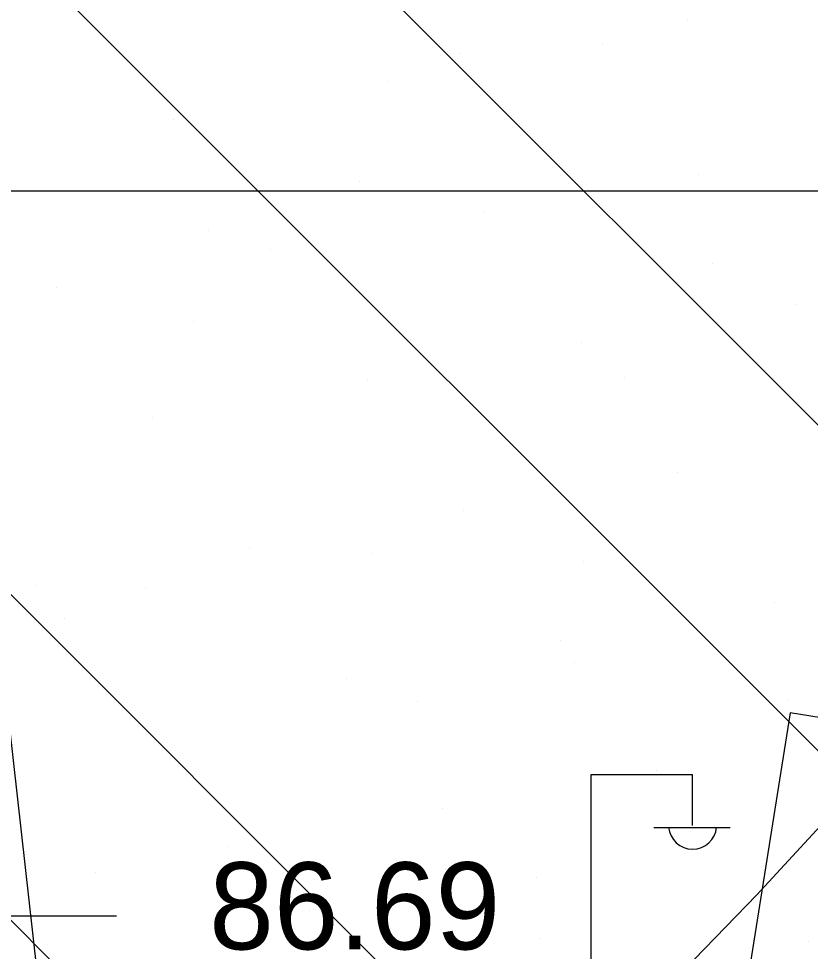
# Model space of a CAD drawing. Extents: x 417995 to 421451, y 4454518 to 4458015.
# Drawn here: x 420875.7 to 420930.3, y 4456904.5 to 4456968.8 of the extents above; entities that cross this region are included whole.
import ezdxf

# ---------------------------------------------------------------- set-up
doc = ezdxf.new("R2010")
doc.units = 0
for name, color, linetype in [('Default', 7, 'Continuous'), ('IPTAL', 7, 'Continuous'), ('S_Elektrik_Diregi', 7, 'Continuous'), ('SN_TR_SIVILASMA', 7, 'Continuous'), ('SN_TR_TASKIN', 7, 'Continuous'), ('TR_PARKALANI', 7, 'Continuous'), ('Y_Kot_Noktasi', 7, 'Continuous'), ('Yol_Sose', 7, 'Continuous')]:
    doc.layers.add(name, color=color, linetype=linetype)

# ---------------------------------------------------------------- blocks, each defined once
blk = doc.blocks.new('POINT_DISPLAY')
at = {"layer": 'Default'}
blk.add_line((0, 0), (0, 0), dxfattribs=at)

msp = doc.modelspace()

# ---------------------------------------------------------------- linework, layer by layer
at = {"layer": 'IPTAL'}
msp.add_lwpolyline([(420965.063, 4456570.679), (420990.332, 4456829.662), (421087.658, 4456798.214), (421089.368, 4456798.572), (421117.92, 4456845.773), (421087.685, 4456887.705), (421004.153, 4456947.181), (420973.587, 4456959.209), (420970.863, 4456960.281), (420965.201, 4456935.043), (420945.78, 4456938.133), (420942.69, 4456918.712), (420931.03, 4456920.567), (420928.895, 4456920.907), (420925.171, 4456897.499), (420901.763, 4456901.223), (420895.572, 4456871.925), (420880.454, 4456871.925), (420869.641, 4456968.037), (420821.971, 4456969.802), (420824.178, 4456862.656), (420826.165, 4456766.177), (420697.5, 4456784.751), (420683.044, 4456726.268)], dxfattribs=at)
at = {"layer": 'S_Elektrik_Diregi'}
for p, q in [((420915.151, 4456899.147), (420915.151, 4456916.647)), ((420915.151, 4456916.647), (420922.151, 4456916.647)), ((420922.151, 4456913.147), (420922.151, 4456916.647)), ((420919.491, 4456913.007), (420924.741, 4456913.007))]:
    msp.add_line(p, q, dxfattribs=at)
msp.add_arc((420922.152, 4456913.16), 1.658, 184.83843, 355.14641, dxfattribs=at)
at = {"layer": 'SN_TR_SIVILASMA'}
for p, q in [((421282.982, 4456588.566), (420148.398, 4457723.15)), ((421282.75, 4456566.347), (420138.42, 4457710.677)), ((421282.287, 4456521.909), (420118.464, 4457685.732)), ((421282.055, 4456499.69), (420108.486, 4457673.259))]:
    msp.add_line(p, q, dxfattribs=at)
at = {"layer": 'SN_TR_TASKIN'}
for p, q in [((420832.431, 4456956.904), (420932.431, 4456956.904)), ((420782.431, 4456906.904), (420882.431, 4456906.904))]:
    msp.add_line(p, q, dxfattribs=at)
at = {"layer": 'Yol_Sose'}
msp.add_lwpolyline([(420849.584, 4456962.641), (420850.321, 4456925.93), (420851.226, 4456895.355), (420852.12, 4456867.95), (420872.443, 4456870.007), (420881.711, 4456871.93), (420889.479, 4456874.344), (420892.041, 4456875.42), (420894.594, 4456876.643), (420896.469, 4456877.92), (420897.931, 4456879.098), (420902.71, 4456883.942), (420915.811, 4456897.226), (420926.576, 4456908.364), (420940.807, 4456923.792), (420944.299, 4456926.991), (420956.014, 4456934.258), (420970.186, 4456941.72)], dxfattribs=at)

# ---------------------------------------------------------------- block references
at = {"layer": 'TR_PARKALANI', "xscale": 0.1, "yscale": 0.10000000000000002}
for p in [(420921.792, 4456968.669), (420915.93, 4456967.027), (420906.151, 4456966.35), (420901.158, 4456964.423), (420886.385, 4456961.818), (420922.59, 4456958.047), (420899.211, 4456957.554), (420907.818, 4456955.443), (420888.775, 4456954.182), (420893.046, 4456952.838), (420923.558, 4456951.875), (420878.274, 4456950.233), (420929.251, 4456949.068), (420887.721, 4456947.912), (420902.678, 4456946.653), (420914.479, 4456946.463), (420899.706, 4456943.858), (420917.451, 4456944.049), (420884.934, 4456941.253), (420921.139, 4456937.483), (420906.367, 4456934.878), (420891.595, 4456932.274), (420900.074, 4456931.881), (420914.665, 4456931.359), (420876.823, 4456929.669), (420884.433, 4456929.562), (420927.8, 4456928.503), (420878.828, 4456927.396), (420913.028, 4456925.898), (420913.978, 4456924.353), (420898.255, 4456923.294), (420903.174, 4456921.717), (420928.75, 4456921.748), (420883.483, 4456920.689), (420919.688, 4456916.919), (420904.916, 4456914.314), (420890.144, 4456911.709), (420880.96, 4456909.866), (420911.373, 4456909.58), (420926.349, 4456907.939), (420895.732, 4456907.261), (420911.576, 4456905.334), (420930.118, 4456905.163)]:
    msp.add_blockref('POINT_DISPLAY', p, dxfattribs=at)

# ---------------------------------------------------------------- texts
at = {"layer": 'Y_Kot_Noktasi'}
msp.add_text('86.69', height=6, dxfattribs=at).set_placement((420888.816, 4456904.598))

doc.saveas('drawing.dxf')
